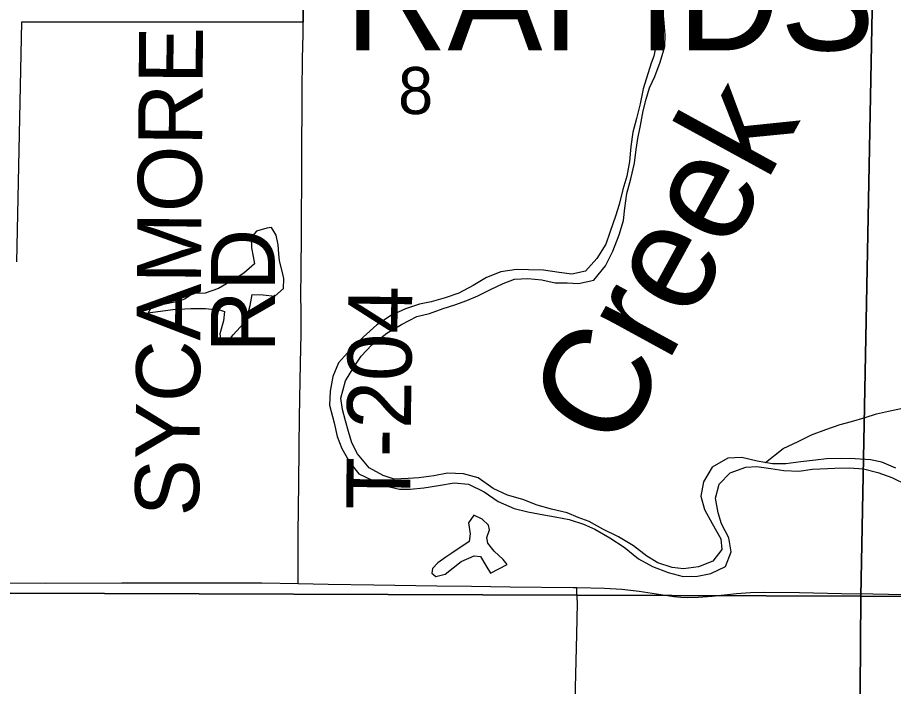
# Model space of a CAD drawing. Extents: x 1443599 to 1910620, y 1028088 to 1361369.
# Drawn here: x 1595433 to 1599542, y 1241283 to 1244422 of the extents above; entities that cross this region are included whole.
import ezdxf

# ---------------------------------------------------------------- set-up
doc = ezdxf.new("R2010")
doc.units = 0
for name, color, linetype in [('GM_X_Corporation', 7, 'Continuous'), ('GM_X_Corporation_Text', 7, 'Continuous'), ('GM_X_Minor_Lake', 7, 'Continuous'), ('GM_X_Minor_River', 7, 'Continuous'), ('GM_X_Minor_River_Text', 7, 'Continuous'), ('GM_X_Section', 7, 'Continuous'), ('GM_X_Section_Text', 7, 'Continuous'), ('GM_X_Township_Road', 7, 'Continuous'), ('GM_X_Township_Road_Text', 7, 'Continuous')]:
    doc.layers.add(name, color=color, linetype=linetype)

msp = doc.modelspace()

# ---------------------------------------------------------------- linework, layer by layer
at = {"layer": 'GM_X_Corporation'}
msp.add_lwpolyline([(1595357.4, 1246443.6), (1595592.5, 1246426.3), (1595884.3, 1246432.4), (1596113.4, 1246421.2), (1596411.9, 1246481.4), (1596796.1, 1246581.3), (1596789.4, 1246122.3), (1596773.6, 1244561.4), (1596773.5, 1244399.8), (1595451.2, 1244401), (1595427.8, 1243275.8)], dxfattribs=at)
at = {"layer": 'GM_X_Minor_Lake'}
for p, q in [((1596661.4, 1243280.7), (1596658.5, 1243312.9)), ((1597633.6, 1241982.1), (1597646.9, 1242017.8))]:
    msp.add_line(p, q, dxfattribs=at)
for points in [[(1596658.5, 1243312.9), (1596656, 1243355.2), (1596645.7, 1243401.7), (1596624.9, 1243436.6), (1596602.7, 1243433.4), (1596554, 1243419.1), (1596528.9, 1243389.9), (1596531.2, 1243341.7), (1596537.8, 1243301.3), (1596544.6, 1243266.9), (1596494.8, 1243222.6), (1596457.9, 1243199.8), (1596375.9, 1243150.6), (1596312.9, 1243128.8), (1596256.7, 1243126.9), (1596215.6, 1243100.3), (1596187.2, 1243089.3), (1596110.4, 1243074), (1596059.8, 1243061.8), (1596044.8, 1243034.3), (1596056.9, 1243037.8), (1596161.7, 1243052.1), (1596246.2, 1243057), (1596314.3, 1243056.5), (1596384.3, 1243049.9), (1596404.1, 1243043.2), (1596398.5, 1242999.2), (1596382.3, 1242937.6), (1596387.1, 1242903.3), (1596392.5, 1242887), (1596414.8, 1242894.2), (1596444.3, 1242933.3), (1596494.4, 1242987.7), (1596514, 1243031.1), (1596523.5, 1243070.9), (1596533.4, 1243122.8), (1596585.4, 1243120.8), (1596639.4, 1243114.9), (1596680.8, 1243151.5), (1596682.5, 1243197.6), (1596675.5, 1243226), (1596661.4, 1243280.7)], [(1597646.9, 1242017.8), (1597641.7, 1242040.1), (1597612.7, 1242069.2), (1597573.2, 1242086.8), (1597547.9, 1242051.5), (1597556, 1241999), (1597550.7, 1241963.1), (1597470.5, 1241909.8), (1597441.8, 1241890.8), (1597404.7, 1241864.1), (1597379.7, 1241836.9), (1597376.9, 1241814.9), (1597394.4, 1241800.2), (1597438.9, 1241810.6), (1597513.2, 1241870.1), (1597574.3, 1241896), (1597604.3, 1241892.9), (1597628.9, 1241851.8), (1597651.7, 1241814.8), (1597729.4, 1241856.1), (1597710.1, 1241878.9), (1597669.4, 1241918.6), (1597638.7, 1241955.8), (1597633.6, 1241982.1)]]:
    msp.add_lwpolyline(points, dxfattribs=at)
at = {"layer": 'GM_X_Minor_River'}
for points in [[(1599551.9, 1242308.2), (1599487.6, 1242335.6), (1599433.9, 1242347.6), (1599361.9, 1242352.2), (1599295.7, 1242352.7), (1599227.4, 1242351.2), (1599175.1, 1242345.1), (1599106.6, 1242337.5), (1599036.1, 1242328.1), (1598973.9, 1242328.4), (1598902.1, 1242341.1), (1598830.5, 1242357.7), (1598764.2, 1242354.2), (1598690.5, 1242312.7), (1598649.9, 1242243.9), (1598637.5, 1242176.1), (1598655.3, 1242113.2), (1598691, 1242047.7), (1598732.5, 1241975.9), (1598736.8, 1241925.5), (1598694.7, 1241870.9), (1598627.6, 1241845.2), (1598557, 1241835.8), (1598503.1, 1241841.8), (1598435.7, 1241864.3), (1598384.6, 1241894.3), (1598322.2, 1241942.8), (1598251.5, 1241985.5), (1598178.6, 1242022.3), (1598113.7, 1242056.9), (1598062.2, 1242076.8), (1598010.9, 1242098.8), (1597937.3, 1242115.5), (1597869.7, 1242134.1), (1597802.5, 1242160.6), (1597731, 1242181.3), (1597663.9, 1242211.9), (1597593.6, 1242262.7), (1597525.4, 1242282), (1597449.1, 1242284.5), (1597385.3, 1242272.3), (1597314.8, 1242262.9), (1597264.5, 1242258.7), (1597200.2, 1242257), (1597148.6, 1242273), (1597081.8, 1242309.6), (1597028, 1242375.8), (1597001.7, 1242427), (1596985.6, 1242479.8), (1596971.4, 1242530.5), (1596957.2, 1242583.2), (1596949.1, 1242635.7), (1596972.1, 1242717.2), (1597010.5, 1242782), (1597044.4, 1242833), (1597094.5, 1242887.3), (1597164.7, 1242941), (1597234.3, 1242982.6), (1597305.9, 1243020.1), (1597364.6, 1243034), (1597429.6, 1243057.7), (1597484.3, 1243073.8), (1597541.2, 1243093.8), (1597592.2, 1243116), (1597651.4, 1243145.9), (1597710.6, 1243173.9), (1597763.5, 1243194), (1597826.3, 1243197.5), (1597891.7, 1243191.3), (1597955.4, 1243176.9), (1598011.6, 1243176.9), (1598063.6, 1243175), (1598136.4, 1243190.3), (1598190.9, 1243256.6), (1598225.5, 1243325.6), (1598254.4, 1243402.8), (1598274.8, 1243470.3), (1598280.9, 1243528.3), (1598291.4, 1243596.2), (1598310, 1243665.8), (1598326.7, 1243739.4), (1598335, 1243803.4), (1598342.9, 1243855.3), (1598355, 1243915.1), (1598367.6, 1243984.8), (1598381.5, 1244038.5), (1598397.5, 1244092.2), (1598421.5, 1244145.5), (1598448, 1244212.8), (1598468.7, 1244286.3), (1598470.6, 1244340.4), (1598465.2, 1244416.9), (1598454.9, 1244477.9)], [(1598422.9, 1244462.6), (1598436.5, 1244393.8), (1598434, 1244325.7), (1598418.2, 1244240.8), (1598405.5, 1244207.7), (1598367.4, 1244088.2), (1598353.5, 1244017.7), (1598336.2, 1243947.9), (1598319.8, 1243884.2), (1598309.4, 1243816.4), (1598302.8, 1243746.3), (1598290.4, 1243678.5), (1598272, 1243615), (1598255.5, 1243545.3), (1598237.4, 1243489.8), (1598212.8, 1243418.4), (1598192.6, 1243358.9), (1598150.1, 1243292.2), (1598097.8, 1243231.9), (1598033.1, 1243218.2), (1597973.2, 1243226.5), (1597899.4, 1243237.2), (1597829.2, 1243237.8), (1597773.1, 1243239.8), (1597700.5, 1243228.5), (1597633.4, 1243202.8), (1597569.9, 1243165), (1597502.4, 1243129.3), (1597439.4, 1243107.6), (1597372.5, 1243087.9), (1597318, 1243077.9), (1597253, 1243056.2), (1597187.8, 1243026.5), (1597117.9, 1242980.8), (1597053.7, 1242923), (1596995.4, 1242864.9), (1596939, 1242802.7), (1596912.6, 1242737.4), (1596900.2, 1242669.6), (1596895.8, 1242603.5), (1596917.6, 1242520.1), (1596931.6, 1242456.6), (1596954.7, 1242400.6), (1596992.4, 1242334.9), (1597034.6, 1242281.2), (1597095.7, 1242250.8), (1597156.9, 1242224.5), (1597224.6, 1242210), (1597274.8, 1242210.1), (1597339.1, 1242215.8), (1597407.8, 1242227.3), (1597480.4, 1242238.7), (1597548.3, 1242232.2), (1597621.3, 1242197.4), (1597687.8, 1242150.8), (1597762.9, 1242117.9), (1597826.5, 1242103.6), (1597902.2, 1242088.7), (1597954, 1242078.8), (1598019.7, 1242066.3)], [(1598941.4, 1242334.1), (1599024.6, 1242400.8), (1599094, 1242432.4), (1599157.3, 1242464.2), (1599224.4, 1242489.8), (1599291.4, 1242513.4), (1599344.1, 1242527.5), (1599408.9, 1242545.2), (1599461.7, 1242563.4), (1599518.3, 1242575.3), (1599605.2, 1242594.2), (1599661.6, 1242600.1), (1599719.1, 1242580), (1599784.2, 1242549.5), (1599845.5, 1242527.1), (1599910.5, 1242492.6), (1599968.9, 1242444.3), (1599982.4, 1242373.5), (1599982.1, 1242309.3), (1599982.3, 1242259.1), (1600099, 1242212.6)], [(1598019.7, 1242066.3), (1598087.2, 1242045.8), (1598140.5, 1242021.7), (1598211.2, 1241981), (1598277.8, 1241936.4), (1598346.1, 1241881.7), (1598411, 1241847.2), (1598484.2, 1241818.4), (1598555.7, 1241799.7), (1598622, 1241801.3), (1598684.6, 1241813), (1598754, 1241846.6), (1598780.5, 1241915.9), (1598768.8, 1241980.6), (1598735.1, 1242046.1), (1598718.9, 1242098.8), (1598707.3, 1242167.5), (1598723.7, 1242233.2), (1598775.8, 1242285.5), (1598849, 1242312.9), (1598901.2, 1242315), (1598967.1, 1242306.5), (1599026.9, 1242296.3), (1599097, 1242293.7), (1599161.5, 1242303.4), (1599266, 1242307.6), (1599334.2, 1242309.1), (1599400.3, 1242304.6), (1599467.9, 1242288.1), (1599533.2, 1242263.6), (1599604.1, 1242228.9)]]:
    msp.add_lwpolyline(points, dxfattribs=at)
at = {"layer": 'GM_X_Section'}
for points in [[(1597593.9, 1246985.7), (1599490.2, 1246962.2), (1599388.1, 1241707.7), (1594066.4, 1241726.8), (1594072.1, 1246398.5), (1594722.3, 1246399), (1595840.7, 1246258.8), (1596612.1, 1246197.6), (1597158.4, 1246341.7)], [(1599490.2, 1246962.2), (1604740.3, 1246960.2), (1604739.5, 1241668.1), (1599388.1, 1241707.7)], [(1594066.4, 1241726.8), (1599388.1, 1241707.7), (1599351.1, 1236398.2), (1594080, 1236454.6)], [(1604739.5, 1241668.1), (1604680, 1236367.4), (1599351.1, 1236398.2), (1599388.1, 1241707.7)]]:
    msp.add_lwpolyline(points, close=True, dxfattribs=at)
at = {"layer": 'GM_X_Township_Road'}
for points in [[(1596773.5, 1244399.8), (1596773.3, 1244539.6), (1596773.6, 1244561.4)], [(1596748.9, 1241766.4), (1596749, 1241797.6), (1596749.5, 1241875.2), (1596749.8, 1241935.4), (1596750, 1241984.7), (1596751.2, 1242135.5), (1596751.9, 1242221.8), (1596753.7, 1242414.7), (1596755.2, 1242542.7), (1596757, 1242634), (1596760.3, 1242799.3), (1596763, 1242937.5), (1596762.8, 1243026.7), (1596762.6, 1243135.5), (1596763.4, 1243215.6), (1596764.1, 1243291.1), (1596764.4, 1243346.8), (1596764.6, 1243384.1), (1596765, 1243439.9), (1596764.7, 1243494.2), (1596765.3, 1243543.6), (1596765.9, 1243600.2), (1596766.7, 1243668.9), (1596767.2, 1243707.7), (1596766.4, 1243737.2), (1596766.2, 1243769.9), (1596766.4, 1243845.3), (1596766.8, 1243879.7), (1596767.6, 1243941), (1596768.3, 1244010.5), (1596768.5, 1244071.9), (1596768.7, 1244125.3), (1596769.4, 1244177.7), (1596770.1, 1244229.2), (1596772.1, 1244343.9), (1596773.5, 1244399.8)], [(1594086.3, 1241771.1), (1594250, 1241770.4), (1594545.2, 1241770), (1594824.1, 1241769.4), (1595299.7, 1241770.4), (1595562.2, 1241768.9), (1595923, 1241770.4), (1596185.4, 1241769.4), (1596579.1, 1241769.5), (1596748.9, 1241766.4)], [(1596748.9, 1241766.4), (1596890.7, 1241763.9), (1597103.9, 1241759.9), (1597399, 1241755.9), (1597563, 1241754.5), (1597743.4, 1241751.5), (1598038.6, 1241748.3), (1598056.1, 1241747.9)], [(1598088.9, 1239088.6), (1598065.7, 1239250.9), (1598041.2, 1239429.5), (1598030, 1239527.2), (1598026, 1239592.7), (1598025.1, 1239723.8), (1598027.7, 1239920.6), (1598034.6, 1240363.2), (1598040.2, 1240609), (1598043.3, 1240871.3), (1598049, 1241215.5), (1598056.3, 1241526.9), (1598058.8, 1241674.5), (1598056.7, 1241729.7), (1598056.1, 1241747.9)], [(1598056.1, 1241747.9), (1598186.1, 1241745), (1598268, 1241740), (1598349.5, 1241731), (1598430.6, 1241718.7), (1598511.5, 1241705.8), (1598544.1, 1241702.2), (1598576.8, 1241700.6), (1598625.9, 1241701.8), (1598691.3, 1241707.7), (1598805.4, 1241720.2), (1598870.9, 1241724.6), (1598936.4, 1241726), (1599100.4, 1241724.3), (1599297.2, 1241719.7), (1599444.7, 1241717.7), (1599592.3, 1241715.7)]]:
    msp.add_lwpolyline(points, dxfattribs=at)

# ---------------------------------------------------------------- texts
at = {"layer": 'GM_X_Corporation_Text'}
msp.add_text('RAPIDS', height=500, rotation=0, dxfattribs=at).set_placement((1596966.6, 1244268.2))
at = {"layer": 'GM_X_Minor_River_Text'}
msp.add_text('Creek', height=500.21, rotation=61.3272, dxfattribs=at).set_placement((1598249.7, 1242373.6))
at = {"layer": 'GM_X_Section_Text'}
msp.add_text('8', height=221, rotation=0, dxfattribs=at).set_placement((1597218, 1243969.2))
at = {"layer": 'GM_X_Township_Road_Text'}
for s, rotation, p in [('SYCAMORE', 89.5079, (1596283.7, 1242081.2)), ('RD', 90, (1596640.2, 1242851.3)), ('T-204', 89.439, (1597274.4, 1242112.9))]:
    msp.add_text(s, height=300, rotation=rotation, dxfattribs=at).set_placement(p)

doc.saveas('drawing.dxf')
